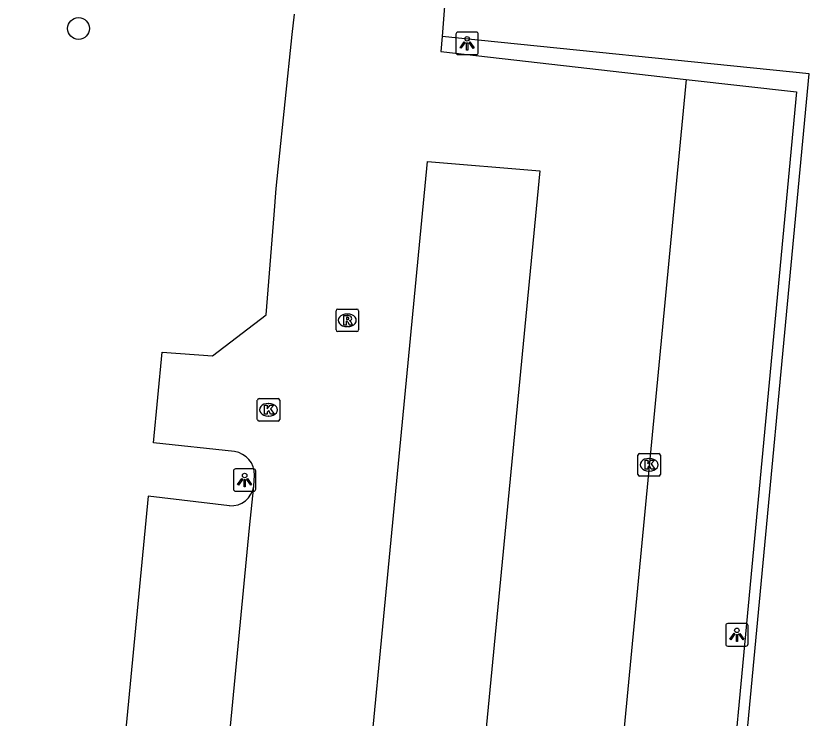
# Model space of a CAD drawing. Extents: x 161848 to 162726, y 385382 to 386521.
# Drawn here: x 162301.19 to 162336.51, y 386418.54 to 386449.81 of the extents above; entities that cross this region are included whole.
import ezdxf

# ---------------------------------------------------------------- set-up
doc = ezdxf.new("R2010")
doc.units = 0
for name, color, linetype in [('IMGEO_Boom', 7, 'Continuous'), ('IMGEO_Groenvoorziening', 7, 'Continuous'), ('IMGEO_Hek', 7, 'Continuous'), ('IMGEO_Kolk', 7, 'Continuous'), ('IMGEO_Lichtpunt', 7, 'Continuous'), ('IMGEO_Parkeervlak_open', 7, 'Continuous'), ('IMGEO_Rijbaan_lokaal_open', 7, 'Continuous'), ('IMGEO_Rioolput', 7, 'Continuous')]:
    doc.layers.add(name, color=color, linetype=linetype)

msp = doc.modelspace()

# ---------------------------------------------------------------- linework, layer by layer
at = {"layer": 'IMGEO_Boom'}
msp.add_circle((162303.984, 386449.245), 0.489, dxfattribs=at)
at = {"layer": 'IMGEO_Groenvoorziening'}
msp.add_lwpolyline([(162308.605, 386348.513), (162314.648, 386347.993), (162331.162, 386390.434), (162336.508, 386447.22), (162320.167, 386448.885)], dxfattribs=at)
at = {"layer": 'IMGEO_Hek'}
msp.add_lwpolyline([(162308.605, 386348.513), (162314.648, 386347.993), (162331.162, 386390.434), (162336.508, 386447.22), (162320.167, 386448.885)], dxfattribs=at)
at = {"layer": 'IMGEO_Kolk'}
for p, q in [((162311.943, 386431.845), (162311.943, 386432.697)), ((162312.018, 386432.771), (162312.87, 386432.771)), ((162312.944, 386432.697), (162312.944, 386431.845)), ((162312.431, 386432.551), (162312.456, 386432.551)), ((162312.454, 386431.991), (162312.429, 386431.991)), ((162312.87, 386431.771), (162312.018, 386431.771)), ((162328.888, 386429.397), (162328.888, 386430.249)), ((162328.963, 386430.323), (162329.815, 386430.323)), ((162329.889, 386430.249), (162329.889, 386429.397)), ((162329.376, 386430.103), (162329.401, 386430.103)), ((162329.399, 386429.543), (162329.374, 386429.543)), ((162329.815, 386429.323), (162328.963, 386429.323))]:
    msp.add_line(p, q, dxfattribs=at)
for points in [[(162311.943, 386431.845), (162311.943, 386432.697)], [(162312.018, 386432.771), (162312.87, 386432.771)], [(162312.944, 386432.697), (162312.944, 386431.845)], [(162312.264, 386432.471), (162312.387, 386432.471), (162312.387, 386432.32), (162312.517, 386432.471), (162312.681, 386432.471), (162312.535, 386432.32), (162312.688, 386432.071), (162312.536, 386432.071), (162312.451, 386432.235), (162312.387, 386432.168), (162312.387, 386432.071), (162312.264, 386432.071), (162312.264, 386432.471)], [(162312.87, 386431.771), (162312.018, 386431.771)], [(162328.888, 386429.397), (162328.888, 386430.249)], [(162328.963, 386430.323), (162329.815, 386430.323)], [(162329.889, 386430.249), (162329.889, 386429.397)], [(162329.209, 386430.023), (162329.332, 386430.023), (162329.332, 386429.872), (162329.462, 386430.023), (162329.626, 386430.023), (162329.48, 386429.872), (162329.633, 386429.623), (162329.481, 386429.623), (162329.396, 386429.787), (162329.332, 386429.72), (162329.332, 386429.623), (162329.209, 386429.623), (162329.209, 386430.023)], [(162329.815, 386429.323), (162328.963, 386429.323)]]:
    msp.add_lwpolyline(points, dxfattribs=at)
for centre, start, end in [((162312.02, 386432.695), 91.552, 178.448), ((162312.02, 386432.695), 91.552, 178.448), ((162312.868, 386432.695), 1.552, 88.448), ((162312.868, 386432.695), 1.552, 88.448), ((162312.02, 386431.847), 181.552, 268.448), ((162312.02, 386431.847), 181.552, 268.448), ((162312.868, 386431.847), 271.552, 358.448), ((162312.868, 386431.847), 271.552, 358.448), ((162328.965, 386430.247), 91.552, 178.448), ((162328.965, 386430.247), 91.552, 178.448), ((162329.813, 386430.247), 1.552, 88.448), ((162329.813, 386430.247), 1.552, 88.448), ((162328.965, 386429.399), 181.552, 268.448), ((162328.965, 386429.399), 181.552, 268.448), ((162329.813, 386429.399), 271.552, 358.448), ((162329.813, 386429.399), 271.552, 358.448)]:
    msp.add_arc(centre, 0.0765, start, end, dxfattribs=at)
for centre, major_axis, ratio, start_param, end_param in [((162312.43, 386432.271), (-0.387, 0.002), 0.722429, 4.712389, 7.853982), ((162312.455, 386432.271), (-0.39, 0.002), 0.717154, 1.570796, 4.712389), ((162329.375, 386429.823), (-0.387, 0.002), 0.722429, 4.712389, 7.853982), ((162329.4, 386429.823), (-0.39, 0.002), 0.717154, 1.570796, 4.712389)]:
    msp.add_ellipse(centre, major_axis=major_axis, ratio=ratio, start_param=start_param, end_param=end_param, dxfattribs=at)
at = {"layer": 'IMGEO_Lichtpunt'}
for p, q in [((162320.784, 386448.988), (162320.784, 386448.181)), ((162320.784, 386448.988), (162320.784, 386448.181)), ((162321.686, 386449.083), (162320.878, 386449.083)), ((162321.686, 386449.083), (162320.878, 386449.083)), ((162321.78, 386448.181), (162321.78, 386448.988)), ((162321.78, 386448.181), (162321.78, 386448.988)), ((162320.878, 386448.087), (162321.686, 386448.087)), ((162320.878, 386448.087), (162321.686, 386448.087)), ((162310.88, 386429.547), (162310.88, 386428.74)), ((162310.88, 386429.547), (162310.88, 386428.74)), ((162311.782, 386429.642), (162310.974, 386429.642)), ((162311.782, 386429.642), (162310.974, 386429.642)), ((162311.876, 386428.74), (162311.876, 386429.547)), ((162311.876, 386428.74), (162311.876, 386429.547)), ((162310.974, 386428.646), (162311.782, 386428.646)), ((162310.974, 386428.646), (162311.782, 386428.646)), ((162333.695, 386422.751), (162332.887, 386422.751)), ((162333.695, 386422.751), (162332.887, 386422.751)), ((162332.793, 386422.656), (162332.793, 386421.849)), ((162332.793, 386422.656), (162332.793, 386421.849)), ((162333.789, 386421.849), (162333.789, 386422.656)), ((162333.789, 386421.849), (162333.789, 386422.656)), ((162332.887, 386421.755), (162333.695, 386421.755)), ((162332.887, 386421.755), (162333.695, 386421.755))]:
    msp.add_line(p, q, dxfattribs=at)
for points in [[(162321.158, 386448.652), (162321.197, 386448.624), (162321.009, 386448.362), (162320.971, 386448.389), (162321.158, 386448.652)], [(162321.26, 386448.604), (162321.307, 386448.604), (162321.307, 386448.282), (162321.26, 386448.282), (162321.26, 386448.604)], [(162321.37, 386448.624), (162321.408, 386448.651), (162321.595, 386448.389), (162321.556, 386448.361), (162321.37, 386448.624)], [(162311.254, 386429.211), (162311.293, 386429.183), (162311.105, 386428.921), (162311.067, 386428.948), (162311.254, 386429.211)], [(162311.356, 386429.163), (162311.403, 386429.163), (162311.403, 386428.841), (162311.356, 386428.841), (162311.356, 386429.163)], [(162311.466, 386429.183), (162311.504, 386429.21), (162311.691, 386428.948), (162311.652, 386428.92), (162311.466, 386429.183)], [(162333.167, 386422.32), (162333.206, 386422.292), (162333.018, 386422.03), (162332.98, 386422.057), (162333.167, 386422.32)], [(162333.269, 386422.272), (162333.316, 386422.272), (162333.316, 386421.95), (162333.269, 386421.95), (162333.269, 386422.272)], [(162333.379, 386422.292), (162333.417, 386422.319), (162333.604, 386422.057), (162333.565, 386422.029), (162333.379, 386422.292)]]:
    msp.add_lwpolyline(points, dxfattribs=at)
for centre in [(162321.283, 386448.786), (162311.379, 386429.345), (162333.292, 386422.454)]:
    msp.add_circle(centre, 0.0994, dxfattribs=at)
for centre, start, end in [((162320.878, 386448.988), 90, 180), ((162320.878, 386448.988), 90, 180), ((162321.686, 386448.988), 0, 90), ((162321.686, 386448.988), 0, 90), ((162320.878, 386448.181), 180, 270), ((162320.878, 386448.181), 180, 270), ((162321.686, 386448.181), 270, 0), ((162321.686, 386448.181), 270, 360), ((162310.974, 386429.547), 90, 180), ((162310.974, 386429.547), 90, 180), ((162311.782, 386429.547), 0, 90), ((162311.782, 386429.547), 0, 90), ((162310.974, 386428.74), 180, 270), ((162310.974, 386428.74), 180, 270), ((162311.782, 386428.74), 270, 0), ((162311.782, 386428.74), 270, 360), ((162332.887, 386422.656), 90, 180), ((162332.887, 386422.656), 90, 180), ((162333.695, 386422.656), 0, 90), ((162333.695, 386422.656), 0, 90), ((162332.887, 386421.849), 180, 270), ((162332.887, 386421.849), 180, 270), ((162333.695, 386421.849), 270, 0), ((162333.695, 386421.849), 270, 360)]:
    msp.add_arc(centre, 0.0946, start, end, dxfattribs=at)
at = {"layer": 'IMGEO_Parkeervlak_open'}
for points in [[(162331.028, 386446.98), (162335.947, 386446.426), (162330.703, 386390.726)], [(162310.701, 386427.998), (162307.077, 386428.43), (162303.744, 386393.633), (162298.76, 386394.145)]]:
    msp.add_lwpolyline(points, dxfattribs=at)
msp.add_arc((162310.768, 386429.022), 1.026, 266.2437, 351.6164, dxfattribs=at)
at = {"layer": 'IMGEO_Rijbaan_lokaal_open'}
for points in [[(162320.503, 386453.159), (162320.167, 386448.885)], [(162310.929, 386430.408), (162307.321, 386430.796), (162307.702, 386434.832), (162309.949, 386434.673), (162312.338, 386436.499), (162312.691, 386440.948), (162312.783, 386442.115), (162312.874, 386442.988), (162313.498, 386448.971), (162313.592, 386449.879)], [(162320.167, 386448.885), (162320.11, 386448.215), (162331.028, 386446.98)], [(162331.028, 386446.98), (162326.134, 386395.793)], [(162315.056, 386396.821), (162319.52, 386443.319), (162324.523, 386442.906), (162320.045, 386396.383)], [(162311.783, 386428.872), (162311.819, 386429.363)], [(162308.76, 386397.427), (162311.596, 386427.014), (162311.783, 386428.872)]]:
    msp.add_lwpolyline(points, dxfattribs=at)
msp.add_arc((162310.776, 386429.376), 1.043, 359.2798, 81.5606, dxfattribs=at)
at = {"layer": 'IMGEO_Rioolput'}
for p, q in [((162315.448, 386435.828), (162315.448, 386436.68)), ((162315.523, 386436.754), (162316.375, 386436.754)), ((162315.936, 386436.534), (162315.961, 386436.534)), ((162316.449, 386436.68), (162316.449, 386435.828)), ((162315.959, 386435.974), (162315.934, 386435.974)), ((162316.375, 386435.754), (162315.523, 386435.754))]:
    msp.add_line(p, q, dxfattribs=at)
for points in [[(162315.448, 386435.828), (162315.448, 386436.68)], [(162315.523, 386436.754), (162316.375, 386436.754)], [(162316.449, 386436.68), (162316.449, 386435.828)], [(162316.037, 386436.452), (162315.785, 386436.454), (162315.785, 386436.054)], [(162315.785, 386436.054), (162315.909, 386436.054), (162315.909, 386436.216), (162315.92, 386436.216)], [(162315.963, 386436.373), (162315.909, 386436.373), (162315.909, 386436.292)], [(162315.909, 386436.292), (162315.961, 386436.292)], [(162315.967, 386436.187), (162316.038, 386436.054), (162316.178, 386436.054), (162316.113, 386436.18)], [(162316.375, 386435.754), (162315.523, 386435.754)]]:
    msp.add_lwpolyline(points, dxfattribs=at)
for centre, radius, start, end in [((162315.525, 386436.678), 0.0765, 91.552, 178.448), ((162315.525, 386436.678), 0.0765, 91.552, 178.448), ((162316.373, 386436.678), 0.0765, 1.552, 88.448), ((162316.373, 386436.678), 0.0765, 1.552, 88.448), ((162315.919, 386436.163), 0.0533, 26.0293, 88.6989), ((162315.945, 386436.481), 0.19, 274.7715, 282.9687), ((162315.969, 386436.277), 0.0964, 77.0061, 93.1865), ((162315.983, 386436.334), 0.0378, 276.6634, 79.6772), ((162316.036, 386436.342), 0.109, 350.3612, 89.416), ((162316.034, 386436.342), 0.112, 277.5842, 350.9817), ((162316.018, 386436.127), 0.108, 29.5134, 73.7905), ((162315.525, 386435.83), 0.0765, 181.552, 268.448), ((162315.525, 386435.83), 0.0765, 181.552, 268.448), ((162316.373, 386435.83), 0.0765, 271.552, 358.448), ((162316.373, 386435.83), 0.0765, 271.552, 358.448)]:
    msp.add_arc(centre, radius, start, end, dxfattribs=at)
for centre, major_axis, ratio, start_param, end_param in [((162315.935, 386436.254), (-0.387, 0.002), 0.722429, 4.712389, 7.853982), ((162315.96, 386436.254), (-0.39, 0.002), 0.717154, 1.570796, 4.712389)]:
    msp.add_ellipse(centre, major_axis=major_axis, ratio=ratio, start_param=start_param, end_param=end_param, dxfattribs=at)

doc.saveas('drawing.dxf')
